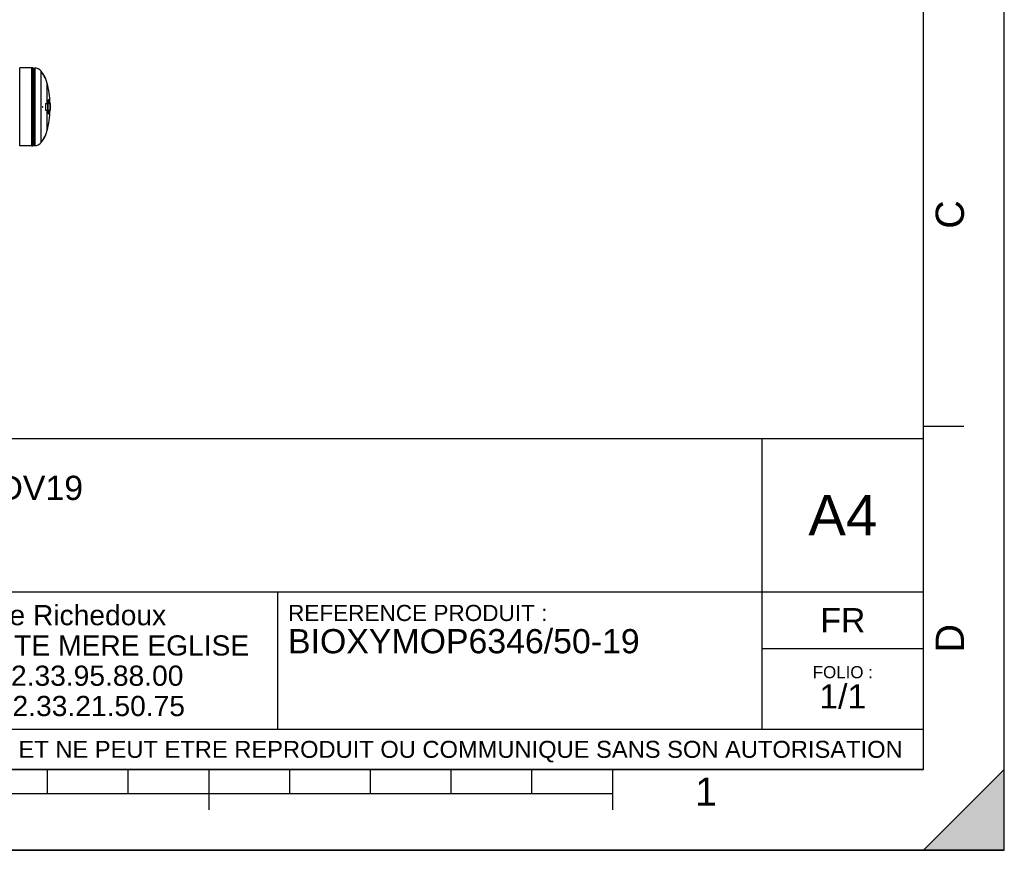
# Model space of a CAD drawing. Header units: millimetres. Extents: x 0 to 297, y 0 to 210.
# Tile 284 of 401: x 175 to 297, y 0 to 103. Entities that reach past the tile are written whole.
import ezdxf

# ---------------------------------------------------------------- set-up
doc = ezdxf.new("R2010")
doc.units = ezdxf.units.MM
doc.header["$LTSCALE"] = 16.335
doc.layers.get('0').update_dxf_attribs({"linetype": 'CONTINUOUS'})
doc.layers.add('AXES_REF', color=7, linetype='CONTINUOUS')
doc.styles.get("Standard").update_dxf_attribs({"font": 'arial.ttf'})
doc.styles.add('TEXTSTYLE_2', font='arial.ttf')

# ---------------------------------------------------------------- blocks, each defined once
blk = doc.blocks.new('MARGEA4_BL0', base_point=(148.51, 105.01))
at = {"color": 7, "linetype": 'Continuous'}
for p, q in [((297.01, 0.01), (297.01, 210.01)), ((297.01, 0.01), (297.01, 210.01)), ((287.01, 10.01), (287.01, 200.01)), ((292.01, 52.51), (287.01, 52.51)), ((287.01, 10.01), (10.01, 10.01)), ((178.51, 7.01), (178.51, 10.01)), ((188.51, 7.01), (188.51, 10.01)), ((198.51, 5.01), (198.51, 10.01)), ((208.51, 7.01), (208.51, 10.01)), ((218.51, 7.01), (218.51, 10.01)), ((228.51, 7.01), (228.51, 10.01)), ((238.51, 7.01), (238.51, 10.01)), ((248.51, 5.01), (248.51, 10.01)), ((297.01, 10.01), (287.01, 0.01)), ((297.01, 10.01), (287.01, 0.01)), ((297.01, 0.01), (297.01, 10.01)), ((248.51, 7.01), (48.51, 7.01)), ((297.01, 0.01), (0.01, 0.01)), ((297.01, 0.01), (0.01, 0.01)), ((287.01, 0.01), (297.01, 0.01))]:
    blk.add_line(p, q, dxfattribs=at)
blk.add_solid([(297.01, 10.01), (287.01, 0.01), (297.01, 0.01)], dxfattribs=at)
at = {"color": 5, "linetype": 'Continuous', "style": 'TEXTSTYLE_2', "oblique": 0}
for s, p in [('C', (292.01, 77.01)), ('D', (292.01, 24.51))]:
    blk.add_text(s, height=3.5, rotation=90, dxfattribs=at).set_placement(p)
blk.add_text('1', height=3.5, dxfattribs=at).set_placement((258.71, 5.52))
blk = doc.blocks.new('*T6')
at = {"color": 2, "linetype": 'Continuous'}
for p, q in [((0, 0), (0, 41)), ((0, 41), (190, 41)), ((25, 22), (25, 41)), ((170, 5), (170, 41)), ((190, 0), (190, 41)), ((0, 31.5), (25, 31.5)), ((0, 22), (190, 22)), ((110, 5), (110, 22)), ((170, 15), (190, 15)), ((0, 5), (190, 5)), ((0, 0), (190, 0))]:
    blk.add_line(p, q, dxfattribs=at)
at = {"color": 5, "linetype": 'Continuous', "line_spacing_factor": 0.9}
for s, insert, char_height, width, attachment_point in [('ECHELLE :\\P\\H2.5;1:200', (1.28, 39.4), 2, 28.52045, 1), ('TITRE :\\P\\H3.0;BIOXYMOP MAX 50 EH - DV19\\P\\H2.0; \\P \\P ', (26.28, 39.4), 2, 118.99628, 1), ('A4', (180, 34), 5, 17.0632, 2), ('10 rue Richedoux\\P50480 SAINTE MERE EGLISE\\PTEL: 02.33.95.88.00\\PFAX: 02.33.21.50.75', (82.5, 20.375), 2.5, 95.70632, 2), ('REFERENCE PRODUIT :\\P\\H3.0;BIOXYMOP6346/50-19', (111.28, 20.4), 2, 87.01115, 1), ('FR', (180, 20), 3, 11.15242, 2), ('FOLIO :  \\P\\H3.0;1/1', (180, 12.812), 1.5, 17.19703, 2), ('CE PLAN EST LA PROPRIETE DE LA SOCIETE SIMOP ET NE PEUT ETRE REPRODUIT OU COMMUNIQUE SANS SON AUTORISATION', (95, 3.55), 2.1, 368.8974, 2)]:
    blk.add_mtext(s, dxfattribs=dict(at, insert=insert, char_height=char_height, width=width, attachment_point=attachment_point))

msp = doc.modelspace()

# ---------------------------------------------------------------- linework, layer by layer
at = {"color": 7, "linetype": 'Continuous'}
for p, q in [((297, 0), (297, 210)), ((297.01, 0.01), (297.01, 200.01)), ((176.54, 96.96), (175.05, 96.96)), ((175.05, 87.27), (175.05, 96.96)), ((176.67, 87.3), (176.67, 96.93)), ((176.8, 87.33), (176.8, 96.9)), ((177.89, 96.29), (177.9, 96.29)), ((177.89, 96.29), (177.89, 96.28)), ((177.89, 96.29), (177.89, 96.28)), ((177.91, 96.29), (177.9, 96.29)), ((177.91, 96.29), (177.9, 96.29)), ((178.28, 95.54), (178.3, 95.54)), ((178.3, 95.54), (178.3, 95.55)), ((178.3, 95.54), (178.3, 95.55)), ((178.6, 92.99), (178.61, 93)), ((178.6, 92.99), (178.62, 92.99)), ((178.6, 92.97), (178.6, 92.99)), ((178.6, 92.97), (178.62, 92.97)), ((178.6, 92.96), (178.6, 92.97)), ((178.6, 92.96), (178.62, 92.96)), ((178.6, 92.92), (178.6, 92.96)), ((178.6, 92.92), (178.62, 92.92)), ((178.6, 92.91), (178.62, 92.91)), ((178.61, 92.88), (178.6, 92.91)), ((178.61, 93), (178.64, 93)), ((178.61, 92.88), (178.62, 92.88)), ((178.61, 92.86), (178.61, 92.88)), ((178.61, 92.86), (178.62, 92.86)), ((178.61, 92.84), (178.61, 92.86)), ((178.61, 92.84), (178.63, 92.84)), ((178.62, 92.84), (178.61, 92.84)), ((178.61, 92.75), (178.65, 92.75)), ((178.61, 92.72), (178.63, 92.72)), ((178.62, 92.7), (178.61, 92.72)), ((178.62, 93), (178.64, 93)), ((178.62, 92.99), (178.62, 93)), ((178.62, 93), (178.63, 92.99)), ((178.62, 93), (178.62, 93)), ((178.62, 92.97), (178.62, 92.99)), ((178.62, 92.97), (178.62, 92.97)), ((178.62, 92.96), (178.62, 92.97)), ((178.62, 92.97), (178.62, 92.96)), ((178.63, 92.96), (178.62, 92.97)), ((178.62, 92.96), (178.63, 92.96)), ((178.62, 92.96), (178.63, 92.96)), ((178.62, 92.92), (178.62, 92.96)), ((178.62, 92.96), (178.62, 92.95)), ((178.62, 92.95), (178.62, 92.93)), ((178.62, 92.93), (178.63, 92.93)), ((178.62, 92.91), (178.64, 92.91)), ((178.62, 92.91), (178.62, 92.89)), ((178.62, 92.88), (178.62, 92.91)), ((178.62, 92.89), (178.63, 92.87)), ((178.62, 92.86), (178.62, 92.88)), ((178.63, 92.84), (178.62, 92.86)), ((178.62, 92.84), (178.63, 92.84)), ((178.63, 92.99), (178.64, 93)), ((178.63, 92.99), (178.63, 92.99)), ((178.63, 92.96), (178.63, 92.99)), ((178.63, 92.99), (178.63, 92.98)), ((178.63, 92.98), (178.63, 92.96)), ((178.63, 92.96), (178.63, 92.96)), ((178.63, 92.93), (178.63, 92.96)), ((178.63, 92.87), (178.63, 92.86)), ((178.63, 92.84), (178.63, 92.84)), ((178.63, 92.8), (178.65, 92.8)), ((178.63, 92.7), (178.63, 92.72)), ((178.64, 93), (178.64, 93)), ((178.64, 93), (178.64, 93)), ((178.64, 93), (178.64, 93)), ((178.64, 93), (178.65, 92.99)), ((178.64, 92.98), (178.64, 92.98)), ((178.64, 92.98), (178.64, 92.97)), ((178.65, 92.97), (178.64, 92.98)), ((178.64, 92.97), (178.65, 92.97)), ((178.64, 92.97), (178.64, 92.96)), ((178.64, 92.96), (178.65, 92.96)), ((178.64, 92.96), (178.65, 92.96)), ((178.64, 92.96), (178.64, 92.93)), ((178.64, 92.93), (178.65, 92.93)), ((178.64, 92.9), (178.65, 92.9)), ((178.64, 92.88), (178.64, 92.9)), ((178.64, 92.88), (178.65, 92.88)), ((178.64, 92.87), (178.64, 92.88)), ((178.64, 92.87), (178.65, 92.87)), ((178.64, 92.86), (178.64, 92.87)), ((178.64, 92.86), (178.65, 92.86)), ((178.64, 92.86), (178.65, 92.86)), ((178.64, 92.86), (178.64, 92.86)), ((178.64, 92.83), (178.65, 92.83)), ((178.65, 92.72), (178.64, 92.72)), ((178.65, 92.99), (178.65, 92.97)), ((178.65, 92.96), (178.65, 92.97)), ((178.65, 92.97), (178.65, 92.96)), ((178.65, 92.93), (178.65, 92.96)), ((178.65, 92.96), (178.65, 92.96)), ((178.65, 92.96), (178.66, 92.94)), ((178.65, 92.88), (178.65, 92.9)), ((178.65, 92.87), (178.65, 92.88)), ((178.65, 92.86), (178.65, 92.87)), ((178.65, 92.86), (178.65, 92.86)), ((178.65, 92.83), (178.65, 92.83)), ((178.66, 92.9), (178.66, 92.88)), ((178.66, 92.88), (178.66, 92.86)), ((178.66, 92.86), (178.66, 92.85)), ((178.66, 92.85), (178.66, 92.84)), ((178.66, 92.75), (178.67, 92.75)), ((178.67, 92.72), (178.66, 92.72)), ((177.89, 92.14), (177.93, 92.14)), ((177.89, 92.14), (177.89, 92.12)), ((177.89, 92.12), (177.89, 92.11)), ((177.89, 92.11), (177.89, 92.09)), ((177.89, 92.09), (177.93, 92.09)), ((177.9, 92.12), (177.9, 92.14)), ((177.9, 92.09), (177.9, 92.12)), ((178.24, 92.54), (178.23, 92.54)), ((178.23, 92.54), (178.23, 91.69)), ((178.24, 91.69), (178.23, 91.69)), ((178.24, 92.54), (178.24, 91.69)), ((178.24, 92.53), (178.51, 92.53)), ((178.24, 91.7), (178.51, 91.7)), ((178.51, 92.54), (178.52, 92.54)), ((178.51, 92.54), (178.51, 91.69)), ((178.51, 91.69), (178.52, 91.69)), ((178.52, 92.54), (178.52, 91.69)), ((178.52, 92.53), (178.82, 92.53)), ((178.52, 91.7), (178.82, 91.7)), ((178.61, 91.52), (178.63, 91.52)), ((178.61, 91.5), (178.61, 91.52)), ((178.61, 91.5), (178.63, 91.5)), ((178.61, 91.48), (178.61, 91.5)), ((178.61, 91.48), (178.63, 91.48)), ((178.62, 91.46), (178.61, 91.48)), ((178.62, 92.55), (178.63, 92.57)), ((178.62, 92.55), (178.64, 92.55)), ((178.62, 92.53), (178.62, 92.55)), ((178.62, 91.65), (178.64, 91.65)), ((178.62, 91.58), (178.63, 91.6)), ((178.62, 91.58), (178.64, 91.58)), ((178.62, 91.56), (178.62, 91.58)), ((178.62, 91.56), (178.63, 91.56)), ((178.62, 91.54), (178.62, 91.56)), ((178.62, 91.54), (178.63, 91.54)), ((178.63, 92.57), (178.64, 92.57)), ((178.63, 92.57), (178.65, 92.57)), ((178.63, 92.57), (178.63, 92.57)), ((178.63, 91.6), (178.64, 91.6)), ((178.63, 91.6), (178.64, 91.6)), ((178.63, 91.6), (178.63, 91.6)), ((178.63, 91.56), (178.64, 91.58)), ((178.63, 91.54), (178.63, 91.56)), ((178.63, 91.52), (178.65, 91.52)), ((178.63, 91.52), (178.63, 91.5)), ((178.63, 91.5), (178.63, 91.52)), ((178.63, 91.5), (178.64, 91.49)), ((178.63, 91.48), (178.63, 91.5)), ((178.63, 91.46), (178.63, 91.48)), ((178.64, 92.61), (178.66, 92.61)), ((178.64, 92.57), (178.65, 92.57)), ((178.64, 92.55), (178.64, 92.57)), ((178.64, 92.53), (178.64, 92.55)), ((178.65, 92.54), (178.64, 92.53)), ((178.64, 91.61), (178.66, 91.61)), ((178.64, 91.6), (178.64, 91.61)), ((178.64, 91.61), (178.65, 91.61)), ((178.64, 91.6), (178.64, 91.6)), ((178.64, 91.58), (178.64, 91.6)), ((178.64, 91.59), (178.65, 91.59)), ((178.64, 91.57), (178.65, 91.57)), ((178.64, 91.57), (178.64, 91.56)), ((178.64, 91.57), (178.64, 91.57)), ((178.64, 91.56), (178.64, 91.54)), ((178.64, 91.54), (178.65, 91.54)), ((178.64, 91.5), (178.65, 91.5)), ((178.64, 91.49), (178.65, 91.5)), ((178.64, 91.49), (178.64, 91.49)), ((178.64, 91.48), (178.64, 91.49)), ((178.64, 91.49), (178.64, 91.48)), ((178.64, 91.48), (178.64, 91.48)), ((178.65, 91.48), (178.64, 91.46)), ((178.65, 92.57), (178.65, 92.57)), ((178.65, 92.57), (178.65, 92.56)), ((178.65, 92.56), (178.66, 92.53)), ((178.65, 92.54), (178.65, 92.54)), ((178.65, 92.53), (178.65, 92.54)), ((178.65, 91.61), (178.66, 91.61)), ((178.65, 91.59), (178.66, 91.61)), ((178.65, 91.57), (178.65, 91.59)), ((178.65, 91.54), (178.65, 91.57)), ((178.66, 91.56), (178.65, 91.54)), ((178.65, 91.54), (178.67, 91.54)), ((178.65, 91.52), (178.65, 91.5)), ((178.65, 91.5), (178.65, 91.52)), ((178.65, 91.51), (178.66, 91.51)), ((178.65, 91.5), (178.65, 91.48)), ((178.65, 91.49), (178.66, 91.49)), ((178.65, 91.47), (178.66, 91.47)), ((178.66, 92.57), (178.67, 92.57)), ((178.66, 91.61), (178.66, 91.61)), ((178.66, 91.59), (178.66, 91.59)), ((178.66, 91.59), (178.66, 91.58)), ((178.67, 91.58), (178.66, 91.59)), ((178.66, 91.58), (178.67, 91.58)), ((178.66, 91.58), (178.66, 91.56)), ((178.66, 91.56), (178.67, 91.56)), ((178.66, 91.49), (178.66, 91.51)), ((178.66, 91.47), (178.66, 91.49)), ((178.67, 91.48), (178.66, 91.46)), ((178.66, 91.47), (178.66, 91.47)), ((178.67, 91.61), (178.67, 91.61)), ((178.67, 91.61), (178.67, 91.59)), ((178.67, 91.59), (178.67, 91.57)), ((178.67, 91.56), (178.67, 91.58)), ((178.67, 91.57), (178.67, 91.54)), ((178.67, 91.54), (178.67, 91.56)), ((178.67, 91.51), (178.67, 91.48)), ((178.68, 92.61), (178.69, 92.63)), ((178.68, 92.61), (178.7, 92.61)), ((178.68, 92.58), (178.68, 92.61)), ((178.68, 92.58), (178.7, 92.58)), ((178.69, 92.55), (178.68, 92.58)), ((178.68, 91.57), (178.73, 91.57)), ((178.69, 92.66), (178.71, 92.66)), ((178.69, 92.66), (178.72, 92.66)), ((178.69, 92.66), (178.69, 92.66)), ((178.69, 92.65), (178.69, 92.66)), ((178.69, 92.65), (178.7, 92.65)), ((178.69, 92.64), (178.69, 92.65)), ((178.69, 92.64), (178.7, 92.64)), ((178.69, 92.63), (178.69, 92.64)), ((178.69, 92.63), (178.7, 92.63)), ((178.69, 92.55), (178.7, 92.55)), ((178.69, 92.53), (178.69, 92.55)), ((178.7, 92.65), (178.71, 92.66)), ((178.7, 92.64), (178.7, 92.65)), ((178.7, 92.63), (178.7, 92.64)), ((178.7, 92.61), (178.7, 92.63)), ((178.71, 92.63), (178.7, 92.62)), ((178.7, 92.62), (178.7, 92.6)), ((178.7, 92.58), (178.7, 92.61)), ((178.7, 92.6), (178.7, 92.58)), ((178.7, 92.58), (178.7, 92.55)), ((178.7, 92.55), (178.7, 92.58)), ((178.7, 92.55), (178.71, 92.54)), ((178.7, 92.53), (178.7, 92.55)), ((178.7, 91.6), (178.71, 91.6)), ((178.71, 92.66), (178.71, 92.66)), ((178.72, 92.64), (178.71, 92.64)), ((178.71, 92.64), (178.71, 92.63)), ((178.71, 92.63), (178.72, 92.63)), ((178.71, 92.62), (178.71, 92.63)), ((178.71, 92.62), (178.72, 92.62)), ((178.71, 92.6), (178.71, 92.62)), ((178.71, 92.6), (178.73, 92.6)), ((178.71, 92.58), (178.71, 92.6)), ((178.71, 92.58), (178.73, 92.58)), ((178.71, 92.55), (178.71, 92.58)), ((178.71, 92.55), (178.73, 92.55)), ((178.71, 92.54), (178.71, 92.55)), ((178.71, 92.54), (178.73, 92.54)), ((178.71, 92.53), (178.71, 92.54)), ((178.71, 92.54), (178.71, 92.53)), ((178.71, 91.6), (178.73, 91.6)), ((178.72, 92.66), (178.72, 92.66)), ((178.72, 92.66), (178.72, 92.65)), ((178.72, 92.65), (178.72, 92.64)), ((178.72, 92.64), (178.72, 92.64)), ((178.72, 92.63), (178.72, 92.64)), ((178.72, 92.64), (178.73, 92.63)), ((178.72, 92.62), (178.72, 92.63)), ((178.73, 92.6), (178.72, 92.62)), ((178.73, 92.63), (178.73, 92.61)), ((178.73, 92.61), (178.73, 92.58)), ((178.73, 92.58), (178.73, 92.6)), ((178.73, 92.58), (178.73, 92.55)), ((178.73, 92.55), (178.73, 92.58)), ((178.73, 92.55), (178.73, 92.53)), ((178.73, 92.54), (178.73, 92.55)), ((178.73, 92.53), (178.73, 92.54)), ((178.83, 92.53), (178.83, 91.7)), ((178.83, 92.49), (178.83, 92.49)), ((178.83, 92.14), (178.84, 92.14)), ((178.83, 92.09), (178.84, 92.09)), ((178.83, 91.74), (178.83, 91.74)), ((178.6, 91.33), (178.61, 91.35)), ((178.6, 91.33), (178.62, 91.33)), ((178.6, 91.31), (178.62, 91.31)), ((178.6, 91.29), (178.6, 91.31)), ((178.6, 91.29), (178.62, 91.29)), ((178.6, 91.27), (178.6, 91.29)), ((178.6, 91.27), (178.62, 91.27)), ((178.6, 91.25), (178.6, 91.27)), ((178.6, 91.25), (178.62, 91.25)), ((178.61, 91.24), (178.6, 91.25)), ((178.61, 91.39), (178.63, 91.39)), ((178.61, 91.39), (178.62, 91.39)), ((178.61, 91.37), (178.61, 91.39)), ((178.61, 91.37), (178.62, 91.37)), ((178.61, 91.35), (178.61, 91.37)), ((178.61, 91.35), (178.62, 91.35)), ((178.61, 91.24), (178.62, 91.24)), ((178.62, 91.46), (178.64, 91.46)), ((178.62, 91.46), (178.63, 91.46)), ((178.62, 91.46), (178.62, 91.46)), ((178.62, 91.39), (178.63, 91.39)), ((178.62, 91.37), (178.63, 91.39)), ((178.62, 91.35), (178.62, 91.37)), ((178.62, 91.33), (178.62, 91.35)), ((178.63, 91.35), (178.62, 91.33)), ((178.62, 91.33), (178.64, 91.33)), ((178.62, 91.31), (178.63, 91.31)), ((178.62, 91.31), (178.62, 91.29)), ((178.62, 91.29), (178.62, 91.31)), ((178.62, 91.29), (178.63, 91.29)), ((178.62, 91.29), (178.62, 91.28)), ((178.62, 91.27), (178.62, 91.29)), ((178.62, 91.28), (178.63, 91.28)), ((178.62, 91.28), (178.62, 91.27)), ((178.62, 91.27), (178.63, 91.27)), ((178.62, 91.25), (178.62, 91.27)), ((178.63, 91.25), (178.62, 91.24)), ((178.62, 91.24), (178.62, 91.25)), ((178.62, 91.23), (178.64, 91.23)), ((178.64, 91.46), (178.63, 91.46)), ((178.63, 91.4), (178.65, 91.4)), ((178.63, 91.39), (178.63, 91.4)), ((178.63, 91.39), (178.65, 91.39)), ((178.63, 91.39), (178.63, 91.39)), ((178.63, 91.39), (178.63, 91.39)), ((178.63, 91.38), (178.64, 91.38)), ((178.63, 91.36), (178.64, 91.36)), ((178.63, 91.36), (178.63, 91.35)), ((178.63, 91.36), (178.63, 91.36)), ((178.63, 91.29), (178.63, 91.31)), ((178.64, 91.29), (178.63, 91.27)), ((178.63, 91.28), (178.63, 91.29)), ((178.63, 91.27), (178.63, 91.28)), ((178.63, 91.27), (178.63, 91.25)), ((178.63, 91.26), (178.64, 91.26)), ((178.63, 91.26), (178.64, 91.26)), ((178.64, 91.46), (178.64, 91.46)), ((178.64, 91.44), (178.65, 91.44)), ((178.64, 91.38), (178.65, 91.39)), ((178.64, 91.36), (178.64, 91.38)), ((178.65, 91.37), (178.64, 91.35)), ((178.64, 91.33), (178.64, 91.36)), ((178.64, 91.35), (178.65, 91.35)), ((178.64, 91.35), (178.64, 91.33)), ((178.64, 91.33), (178.65, 91.33)), ((178.64, 91.31), (178.64, 91.29)), ((178.64, 91.3), (178.65, 91.3)), ((178.64, 91.28), (178.65, 91.28)), ((178.64, 91.26), (178.65, 91.28)), ((178.64, 91.26), (178.64, 91.26)), ((178.65, 91.25), (178.64, 91.24)), ((178.64, 91.24), (178.64, 91.23)), ((178.65, 91.47), (178.66, 91.47)), ((178.66, 91.45), (178.65, 91.44)), ((178.65, 91.39), (178.65, 91.4)), ((178.65, 91.4), (178.66, 91.39)), ((178.65, 91.38), (178.65, 91.38)), ((178.65, 91.38), (178.65, 91.37)), ((178.65, 91.37), (178.65, 91.38)), ((178.65, 91.37), (178.65, 91.37)), ((178.65, 91.35), (178.65, 91.37)), ((178.65, 91.33), (178.65, 91.35)), ((178.66, 91.3), (178.65, 91.27)), ((178.65, 91.28), (178.65, 91.3)), ((178.65, 91.27), (178.65, 91.25)), ((178.66, 91.46), (178.66, 91.45)), ((178.66, 91.39), (178.66, 91.38)), ((178.66, 91.38), (178.66, 91.36)), ((178.66, 91.36), (178.66, 91.33)), ((177.89, 87.95), (177.89, 87.94)), ((177.89, 87.95), (177.89, 87.94)), ((177.89, 87.94), (177.9, 87.94)), ((177.9, 87.94), (177.91, 87.95)), ((177.9, 87.94), (177.91, 87.95)), ((178.28, 88.69), (178.3, 88.69)), ((178.3, 88.69), (178.3, 88.69)), ((178.3, 88.69), (178.3, 88.69)), ((176.54, 87.27), (175.05, 87.27)), ((0, 0), (297, 0))]:
    msp.add_line(p, q, dxfattribs=at)
at = {"color": 9, "linetype": 'Continuous'}
for p, q in [((176.54, 87.27), (176.54, 96.96)), ((176.82, 96.92), (176.82, 87.32)), ((176.92, 96.92), (176.92, 87.32)), ((178.82, 92.53), (178.82, 91.7))]:
    msp.add_line(p, q, dxfattribs=at)
at = {"color": 7, "linetype": 'Continuous'}
for centre, radius, start, end in [((176.54, 96.65), 0.313, 64.2453, 90), ((176.8, 97.15), 0.25, 240.9471, 270), ((176.82, 96.89), 0.025, 90, 181.3963), ((174.57, 94.05), 4, 34.0864, 38.4811), ((174.56, 94.04), 4.01, 21.9147, 33.9274), ((174.57, 94.05), 4.01, 32.1802, 33.8389), ((174.57, 94.05), 4.02, 31.6622, 32.1804), ((174.57, 94.05), 4.02, 29.9978, 31.6623), ((174.57, 94.05), 4.01, 29.805, 29.9976), ((174.57, 94.05), 4.01, 28.1353, 29.805), ((174.57, 94.05), 4.01, 27.6194, 28.1353), ((174.57, 94.05), 4.01, 25.9478, 27.6194), ((174.57, 94.05), 4.01, 25.7679, 25.9477), ((174.57, 94.05), 4.02, 24.0874, 25.7677), ((174.57, 94.05), 4.02, 23.5802, 24.0875), ((174.57, 94.05), 4.02, 21.8945, 23.5803), ((174.57, 94.05), 4, 14.9374, 21.8972), ((167.33, 92.12), 11.5, 2.0794, 14.9374), ((167.33, 92.12), 11.3, 4.0423, 4.0899), ((167.33, 92.12), 11.3, 3.0663, 3.2091), ((167.33, 92.12), 11.32, 4.0115, 4.1066), ((167.33, 92.12), 11.32, 4.0368, 4.0844), ((173.57, 91.37), 5.22, 14.3969, 14.8219), ((167.33, 92.12), 11.34, 4.0066, 4.1016), ((167.33, 92.12), 11.33, 3.6532, 3.772), ((167.33, 92.12), 11.33, 3.2024, 3.4399), ((167.33, 92.12), 11.32, 3.0622, 3.2048), ((173.58, 91.37), 5.23, 14.3783, 14.8028), ((167.33, 92.12), 11.34, 4.0054, 4.1003), ((167.33, 92.12), 11.34, 3.9821, 4.0058), ((167.33, 92.12), 11.34, 3.6276, 3.7463), ((173.56, 91.39), 5.25, 13.8273, 14.7241), ((167.33, 92.12), 11.33, 3.0344, 3.06), ((167.33, 92.12), 11.36, 3.9767, 4.119), ((167.33, 92.12), 11.35, 3.6227, 3.7413), ((167.33, 92.12), 11.35, 3.1967, 3.4338), ((167.33, 92.12), 11.34, 3.1981, 3.4353), ((167.33, 92.12), 11.34, 2.6528, 3.0559), ((167.33, 92.12), 11.36, 3.9516, 4.1412), ((167.33, 92.12), 11.35, 2.4858, 3.0545), ((167.33, 92.12), 11.36, 3.0515, 3.1935), ((167.33, 92.12), 11.5, 345.0626, 357.9206), ((167.33, 92.12), 11.3, 356.9575, 357.0764), ((167.33, 92.12), 11.3, 357.6472, 357.8834), ((173.59, 91.37), 5.2, 13.7577, 14.397), ((167.33, 92.12), 11.32, 356.963, 357.1055), ((167.33, 92.12), 11.32, 356.9616, 357.0804), ((173.6, 91.37), 5.21, 13.7399, 14.3784), ((167.33, 92.12), 11.32, 357.6513, 357.8871), ((167.33, 92.12), 11.32, 357.6504, 357.8863), ((167.33, 92.12), 11.33, 357.249, 357.3914), ((167.33, 92.12), 11.34, 356.9676, 357.1099), ((167.33, 92.12), 11.34, 356.9663, 357.1086), ((167.33, 92.12), 11.34, 2.1308, 2.2979), ((167.33, 92.12), 11.35, 356.9235, 357.113), ((167.33, 92.12), 11.36, 2.1071, 2.2949), ((167.33, 92.12), 11.36, 356.9249, 357.1143), ((167.33, 92.12), 11.36, 2.1063, 2.294), ((167.33, 92.12), 11.37, 357.2466, 357.8953), ((167.33, 92.12), 11.39, 357.393, 357.8989), ((167.33, 92.12), 11.38, 357.2502, 357.8981), ((167.33, 92.12), 11.4, 357.396, 357.9013), ((167.33, 92.12), 11.4, 357.3951, 357.9006), ((167.33, 92.12), 11.42, 357.258, 357.3993), ((178.82, 92.53), 0.0025, 0, 90), ((178.82, 91.7), 0.0025, 270, 360), ((167.33, 92.12), 11.51, 358.1338, 1.8662), ((167.33, 92.12), 11.51, 359.8755, 0.1245), ((167.33, 92.12), 11.3, 355.8862, 356.0053), ((167.33, 92.12), 11.32, 355.8937, 356.0364), ((167.33, 92.12), 11.32, 355.8918, 356.0107), ((167.33, 92.12), 11.33, 355.5166, 355.5933), ((167.33, 92.12), 11.33, 356.1805, 356.323), ((167.33, 92.12), 11.34, 355.8981, 356.0406), ((167.33, 92.12), 11.33, 356.5856, 356.6622), ((167.33, 92.12), 11.34, 355.9, 356.0424), ((167.33, 92.12), 11.35, 355.5227, 355.6651), ((167.33, 92.12), 11.35, 356.5901, 356.7324), ((167.33, 92.12), 11.35, 355.857, 356.0467), ((167.33, 92.12), 11.36, 355.8588, 356.0484), ((174.57, 90.18), 4, 338.1028, 345.0626), ((174.57, 90.18), 4, 321.5189, 325.9136), ((174.56, 90.19), 4.01, 326.0726, 338.0853), ((174.57, 90.18), 4.01, 326.1611, 327.8197), ((174.57, 90.18), 4.02, 327.8196, 328.3378), ((174.57, 90.18), 4.02, 328.3378, 330.0021), ((174.57, 90.18), 4.01, 330.0023, 330.1948), ((174.57, 90.18), 4.01, 330.1949, 331.8647), ((174.57, 90.18), 4.01, 331.8647, 332.3806), ((174.57, 90.18), 4.01, 332.3806, 334.0522), ((174.57, 90.18), 4.01, 334.0523, 334.232), ((174.57, 90.18), 4.02, 334.2322, 335.9126), ((174.57, 90.18), 4.02, 335.9126, 336.4198), ((174.57, 90.18), 4.02, 336.4197, 338.1055), ((176.54, 87.58), 0.313, 270, 295.7547), ((176.8, 87.08), 0.25, 90, 119.0529), ((176.82, 87.34), 0.025, 178.6037, 270)]:
    msp.add_arc(centre, radius, start, end, dxfattribs=at)
at = {"layer": 'AXES_REF', "color": 7, "linetype": 'Continuous'}
for p, q in [((176.82, 96.92), (176.92, 96.92)), ((176.82, 87.32), (176.92, 87.32))]:
    msp.add_line(p, q, dxfattribs=at)
at = {"layer": 'AXES_REF', "color": 9, "linetype": 'Continuous'}
for p, q in [((177.7, 87.69), (177.7, 96.54)), ((178.44, 92.53), (178.44, 95.08)), ((178.44, 89.15), (178.44, 91.7))]:
    msp.add_line(p, q, dxfattribs=at)
at = {"layer": 'AXES_REF', "color": 7, "linetype": 'Continuous'}
for centre, start, end in [((176.92, 95.92), 38.4811, 90), ((176.92, 88.32), 270, 321.5189)]:
    msp.add_arc(centre, 1, start, end, dxfattribs=at)

# ---------------------------------------------------------------- block references
at = {"color": 2, "linetype": 'Continuous'}
msp.add_blockref('MARGEA4_BL0', (148.51, 105.01), dxfattribs=at)
msp.add_blockref('*T6', (97.01, 10.01))

doc.saveas('drawing.dxf')
